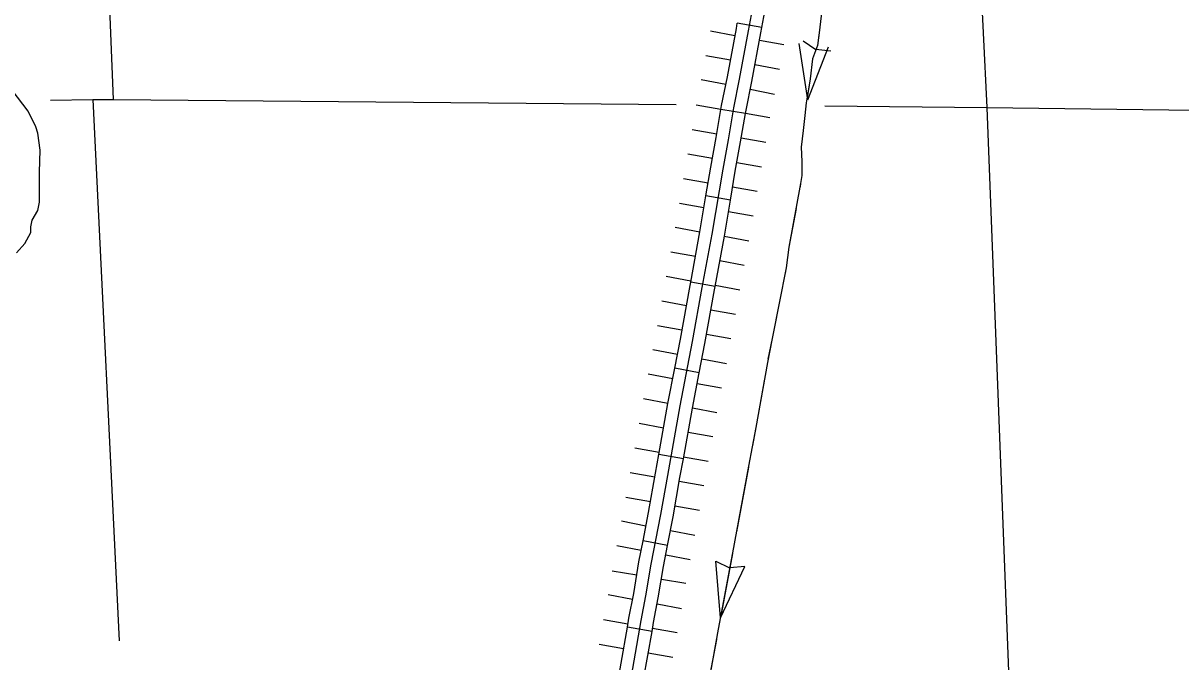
# Model space of a CAD drawing. Extents: x 1720274 to 1751788, y 372074 to 391887.
# Drawn here: x 1734202 to 1735303, y 376511 to 377118 of the extents above; entities that cross this region are included whole.
import ezdxf

# ---------------------------------------------------------------- set-up
doc = ezdxf.new("R2010")
doc.units = 0
for name, color, linetype in [('Level 29', 7, 'Continuous'), ('Level 32', 7, 'Continuous'), ('Level 35', 7, 'Continuous'), ('Level 4', 7, 'Continuous'), ('Level 43', 7, 'Continuous'), ('Level 5', 7, 'Continuous')]:
    doc.layers.add(name, color=color, linetype=linetype)

msp = doc.modelspace()

# ---------------------------------------------------------------- linework, layer by layer
at = {"layer": 'Level 29'}
for p, q in [((1734878.6, 377106.4), (1734855.3, 377110.7)), ((1734925.2, 377097.8), (1734901.9, 377102.1)), ((1734874.3, 377083.1), (1734851, 377087.3)), ((1734874.3, 377083.1), (1734851, 377087.3)), ((1734920.9, 377074.5), (1734897.6, 377078.8)), ((1734920.9, 377074.5), (1734897.6, 377078.8)), ((1734869.9, 377060), (1734846.6, 377064.7)), ((1734916.3, 377050.6), (1734893.1, 377055.3)), ((1734865.2, 377036.4), (1734841.8, 377040.4)), ((1734911.9, 377028.3), (1734888.6, 377032.4)), ((1734861.2, 377013), (1734837.8, 377017.1)), ((1734861.2, 377013), (1734837.8, 377017.1)), ((1734907.9, 377005), (1734884.5, 377009)), ((1734907.9, 377005), (1734884.5, 377009)), ((1734857.1, 376989.8), (1734833.7, 376993.9)), ((1734903.7, 376981.4), (1734880.4, 376985.6)), ((1734853, 376966.3), (1734829.6, 376970.3)), ((1734899.7, 376958.4), (1734876.4, 376962.3)), ((1734849, 376942.9), (1734825.7, 376946.9)), ((1734849, 376942.9), (1734825.7, 376946.9)), ((1734895.8, 376935), (1734872.4, 376939)), ((1734895.8, 376935), (1734872.4, 376939)), ((1734845.1, 376919.7), (1734821.8, 376924)), ((1734891.7, 376911.2), (1734868.4, 376915.5)), ((1734840.9, 376896.4), (1734817.5, 376900.6)), ((1734887.5, 376887.9), (1734864.2, 376892.2)), ((1734836.6, 376873.1), (1734813.3, 376877.3)), ((1734836.6, 376873.1), (1734813.3, 376877.3)), ((1734883.3, 376864.6), (1734859.9, 376868.8)), ((1734883.3, 376864.6), (1734859.9, 376868.8)), ((1734832.4, 376849.7), (1734809.1, 376854)), ((1734879, 376841.3), (1734855.7, 376845.5)), ((1734828.2, 376826.4), (1734804.9, 376830.6)), ((1734874.8, 376818), (1734851.5, 376822.2)), ((1734823.8, 376803.2), (1734800.6, 376807.7)), ((1734823.8, 376803.2), (1734800.6, 376807.7)), ((1734870.4, 376794.3), (1734847.1, 376798.8)), ((1734870.4, 376794.3), (1734847.1, 376798.8)), ((1734819.4, 376780), (1734796.1, 376784.4)), ((1734865.9, 376771.1), (1734842.7, 376775.5)), ((1734814.9, 376756.7), (1734791.7, 376761.1)), ((1734861.5, 376747.8), (1734838.2, 376752.2)), ((1734810.7, 376733.3), (1734787.4, 376737.5)), ((1734810.7, 376733.3), (1734787.4, 376737.5)), ((1734857.4, 376724.8), (1734834, 376729)), ((1734857.4, 376724.8), (1734834, 376729)), ((1734806.5, 376709.9), (1734783.2, 376714.1)), ((1734853.1, 376701.5), (1734829.8, 376705.7)), ((1734802.3, 376686.5), (1734778.9, 376690.6)), ((1734849, 376678.4), (1734825.6, 376682.5)), ((1734798.2, 376663.2), (1734774.9, 376667.3)), ((1734798.2, 376663.2), (1734774.9, 376667.3)), ((1734844.9, 376655), (1734821.5, 376659.1)), ((1734844.9, 376655), (1734821.5, 376659.1)), ((1734793.9, 376640.1), (1734770.7, 376644.6)), ((1734840.5, 376631.1), (1734817.2, 376635.6)), ((1734789.4, 376616.8), (1734766.2, 376621.3)), ((1734836, 376607.8), (1734812.7, 376612.3)), ((1734785.2, 376593.2), (1734761.8, 376597.2)), ((1734785.2, 376593.2), (1734761.8, 376597.2)), ((1734831.9, 376585.3), (1734808.6, 376589.3)), ((1734831.9, 376585.3), (1734808.6, 376589.3)), ((1734781.2, 376570.1), (1734757.9, 376574.5)), ((1734827.8, 376561.3), (1734804.5, 376565.7)), ((1734776.8, 376546.7), (1734753.5, 376550.8)), ((1734823.5, 376538.4), (1734800.2, 376542.6)), ((1734772.7, 376523.3), (1734749.4, 376527.4)), ((1734772.7, 376523.3), (1734749.4, 376527.4)), ((1734819.4, 376515.1), (1734796.1, 376519.2)), ((1734819.4, 376515.1), (1734796.1, 376519.2))]:
    msp.add_line(p, q, dxfattribs=at)
msp.add_lwpolyline([(1734776, 376473.4), (1734789.5, 376550.3), (1734793.9, 376573.7), (1734799, 376603.8), (1734808.1, 376650.9), (1734814.6, 376688.3), (1734826.6, 376754.4), (1734838.3, 376815.7), (1734847.5, 376866.9), (1734856.8, 376917.7), (1734867.3, 376979.6), (1734872.3, 377007.6), (1734877.5, 377037.8), (1734883, 377065.2), (1734891.5, 377111.2), (1734899, 377152.2)], dxfattribs=at)
at = {"layer": 'Level 32'}
for p, q in [((1734904.1, 377114.2), (1734880.8, 377118.5)), ((1734888.6, 377032.4), (1734865.2, 377036.4)), ((1734874.3, 376950.2), (1734850.9, 376954.2)), ((1734859.8, 376867.9), (1734836.5, 376872.1)), ((1734844.6, 376785.8), (1734821.4, 376790.2)), ((1734829.5, 376703.9), (1734806.2, 376708.1)), ((1734814.5, 376621.6), (1734791.2, 376626.1)), ((1734799.7, 376539.7), (1734776.3, 376543.9))]:
    msp.add_line(p, q, dxfattribs=at)
for points in [[(1734904.1, 377114.2), (1734910.7, 377150.1), (1734915.1, 377175.8), (1734919.1, 377196.1)], [(1734776, 376473.4), (1734789.5, 376550.3), (1734793.9, 376573.7), (1734799, 376603.8), (1734808.1, 376650.9), (1734814.6, 376688.3), (1734826.6, 376754.4), (1734838.3, 376815.7), (1734847.5, 376866.9), (1734856.8, 376917.7), (1734867.3, 376979.6), (1734872.3, 377007.6), (1734877.5, 377037.8), (1734883, 377065.2), (1734891.5, 377111.2), (1734899, 377152.2)], [(1734865.2, 377036.4), (1734865.8, 377040), (1734871.4, 377067.5), (1734879.9, 377113.4), (1734880.8, 377118.5)], [(1734888.6, 377032.4), (1734889.1, 377035.6), (1734894.7, 377063), (1734903.2, 377109.1), (1734904.1, 377114.2)], [(1734850.9, 376954.2), (1734855.6, 376981.6), (1734860.6, 377009.7), (1734865.2, 377036.4)], [(1734874.3, 376950.2), (1734878.9, 376977.6), (1734883.9, 377005.6), (1734888.6, 377032.4)], [(1734836.5, 376872.1), (1734845.1, 376919.8), (1734850.9, 376954.2)], [(1734859.8, 376867.9), (1734868.5, 376915.7), (1734874.3, 376950.2)], [(1734821.4, 376790.2), (1734826.7, 376817.9), (1734835.9, 376869), (1734836.5, 376872.1)], [(1734844.6, 376785.8), (1734850, 376813.6), (1734859.2, 376864.8), (1734859.8, 376867.9)], [(1734806.2, 376708.1), (1734814.9, 376756.6), (1734821.4, 376790.2)], [(1734829.5, 376703.9), (1734838.2, 376752.2), (1734844.6, 376785.8)], [(1734791.2, 376626.1), (1734796.4, 376653.1), (1734803, 376690.4), (1734806.2, 376708.1)], [(1734814.5, 376621.6), (1734819.7, 376648.8), (1734826.3, 376686.2), (1734829.5, 376703.9)], [(1734776.3, 376543.9), (1734777.8, 376552.4), (1734782.3, 376575.8), (1734787.3, 376605.9), (1734791.2, 376626.1)], [(1734799.7, 376539.7), (1734801.2, 376548.2), (1734805.6, 376571.7), (1734810.7, 376601.7), (1734814.5, 376621.6)], [(1734761.8, 376461.9), (1734764.3, 376475.5), (1734776.3, 376543.9)], [(1734785, 376457.5), (1734787.6, 376471.3), (1734799.7, 376539.7)]]:
    msp.add_lwpolyline(points, dxfattribs=at)
at = {"layer": 'Level 35'}
msp.add_lwpolyline([(1734195.1, 376899.9), (1734203.1, 376908.8), (1734208.8, 376919.4), (1734208.8, 376924.7), (1734210.1, 376930.9), (1734215.5, 376940.3), (1734217.2, 376948.3), (1734217.2, 376954.5), (1734217.2, 376958.9), (1734217.2, 376966), (1734217.2, 376976.7), (1734217.7, 376997.5), (1734215.5, 377013.9), (1734213.7, 377019.7), (1734206.2, 377034.8), (1734191.1, 377054.7)], dxfattribs=at)
at = {"layer": 'Level 4'}
for points in [[(1734227.5, 377045.3), (1734267.8, 377045.9), (1734287.1, 377045.7), (1734822.7, 377041)], [(1734964.1, 377039.7), (1735118.3, 377038.3), (1735933.7, 377027.7)]]:
    msp.add_lwpolyline(points, dxfattribs=at)
at = {"layer": 'Level 43'}
for p, q in [((1734947.8, 377045.5), (1734939.7, 377099.1)), ((1734943.6, 377101.7), (1734955.4, 377093.3)), ((1734947.8, 377045.5), (1734967.6, 377096)), ((1734969.9, 377091.9), (1734955.6, 377093.3)), ((1734864.7, 376552.6), (1734860.5, 376606.6)), ((1734860.5, 376606.6), (1734873.5, 376600.4)), ((1734864.7, 376552.6), (1734888.1, 376601.5)), ((1734888.1, 376601.5), (1734873.7, 376600.4))]:
    msp.add_line(p, q, dxfattribs=at)
for points in [[(1734961.9, 377136.3), (1734958.7, 377109.3), (1734957, 377097.3), (1734952.2, 377084.6)], [(1734958.3, 377106.9), (1734957, 377097.3), (1734952.2, 377084.6), (1734950.1, 377065.4), (1734946.9, 377045.6)], [(1734952.2, 377084.6), (1734950.1, 377065.4), (1734946.4, 377042.6), (1734944.9, 377030.5), (1734943.6, 377016.5), (1734941.5, 377000.6), (1734942.1, 376986.8), (1734942.3, 376978.6), (1734942.3, 376973.4), (1734941, 376965.9), (1734929.8, 376905.3), (1734927.3, 376885.7), (1734914.1, 376818.5), (1734909.4, 376795.7), (1734898.6, 376733.9), (1734891.5, 376697), (1734876.3, 376614.5), (1734862.7, 376541.9), (1734857.7, 376513.7), (1734846.1, 376454.7)], [(1734944.4, 377024.9), (1734943.6, 377016.5), (1734941.5, 377000.6), (1734941.8, 376993.8)], [(1734941.8, 376993.8), (1734942.1, 376986.8), (1734942.3, 376978.6), (1734942.3, 376973.4), (1734941, 376965.9), (1734940.5, 376962.7)], [(1734936.7, 376942.2), (1734929.8, 376905.3), (1734927.3, 376885.7), (1734926.2, 376880.5)], [(1734922.2, 376860.1), (1734914.1, 376818.5), (1734910, 376798.7)], [(1734906.3, 376778.2), (1734898.6, 376733.9), (1734895.3, 376716.6)], [(1734891.4, 376696.1), (1734880, 376634.6)], [(1734876.2, 376614.1), (1734864.7, 376552.6)], [(1734861, 376532), (1734857.7, 376513.7), (1734855.3, 376501.3)]]:
    msp.add_lwpolyline(points, dxfattribs=at)
at = {"layer": 'Level 5'}
for points in [[(1735097.1, 377464.6), (1735118.3, 377038.3)], [(1734279.3, 377243.5), (1734287.1, 377045.7)], [(1734267.8, 377045.9), (1734292.8, 376530.8)], [(1735118.3, 377038.3), (1735150.3, 376204.6)]]:
    msp.add_lwpolyline(points, dxfattribs=at)

doc.saveas('drawing.dxf')
